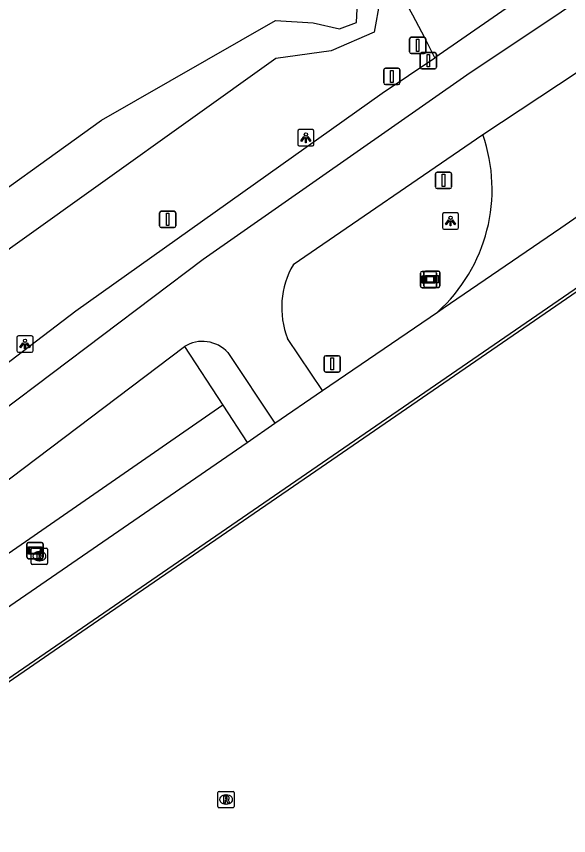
# Model space of a CAD drawing. Extents: x 155018 to 156648, y 383980 to 385733.
# Drawn here: x 155889.6 to 155923.5, y 384615 to 384665.2 of the extents above; entities that cross this region are included whole.
import ezdxf

# ---------------------------------------------------------------- set-up
doc = ezdxf.new("R2010")
doc.units = 0
for name, color, linetype in [('IMGEO_Afsluitpaal', 7, 'Continuous'), ('IMGEO_Berm_groen', 7, 'Continuous'), ('IMGEO_Brandkraan', 7, 'Continuous'), ('IMGEO_Fietspad_gesloten', 7, 'Continuous'), ('IMGEO_Groenvoorziening', 7, 'Continuous'), ('IMGEO_Lichtpunt', 7, 'Continuous'), ('IMGEO_Lijnafwatering', 7, 'Continuous'), ('IMGEO_Rijbaan_lokaal_gesloten', 7, 'Continuous'), ('IMGEO_Rijbaan_lokaal_open', 7, 'Continuous'), ('IMGEO_Rioolput', 7, 'Continuous'), ('IMGEO_Verkeersbordpaal', 7, 'Continuous'), ('IMGEO_Verkeerseiland_gesloten', 7, 'Continuous'), ('IMGEO_Verklikker', 7, 'Continuous'), ('IMGEO_Voetpad_gesloten', 7, 'Continuous'), ('IMGEO_Voetpad_open', 7, 'Continuous'), ('IMGEO_Waterloop', 7, 'Continuous')]:
    doc.layers.add(name, color=color, linetype=linetype)

msp = doc.modelspace()

# ---------------------------------------------------------------- linework, layer by layer
at = {"layer": 'IMGEO_Afsluitpaal'}
for p, q in [((155914.414, 384662.063), (155914.414, 384662.863)), ((155914.414, 384662.863), (155914.414, 384662.063)), ((155914.514, 384662.963), (155915.304, 384662.963)), ((155915.304, 384662.963), (155914.514, 384662.963)), ((155915.404, 384662.863), (155915.404, 384662.063)), ((155915.404, 384662.063), (155915.404, 384662.863)), ((155915.304, 384661.963), (155914.514, 384661.963)), ((155914.514, 384661.963), (155915.304, 384661.963))]:
    msp.add_line(p, q, dxfattribs=at)
msp.add_lwpolyline([(155914.834, 384662.838), (155914.984, 384662.838), (155914.984, 384662.088), (155914.834, 384662.088), (155914.834, 384662.838)], dxfattribs=at)
for centre, start, end in [((155914.514, 384662.863), 90, 180), ((155914.514, 384662.863), 90, 180), ((155915.304, 384662.863), 0, 90), ((155915.304, 384662.863), 360, 90), ((155914.514, 384662.063), 180, 270), ((155914.514, 384662.063), 180, 270), ((155915.304, 384662.063), 270, 0), ((155915.304, 384662.063), 270, 0)]:
    msp.add_arc(centre, 0.1, start, end, dxfattribs=at)
at = {"layer": 'IMGEO_Berm_groen'}
msp.add_lwpolyline([(155902.301, 384641.367), (155856.161, 384609.448), (155766.354, 384547.73), (155757.969, 384542.25)], dxfattribs=at)
at = {"layer": 'IMGEO_Brandkraan'}
for p, q in [((155890.563, 384631.689), (155890.563, 384632.541)), ((155890.638, 384632.615), (155891.49, 384632.615)), ((155891.051, 384632.395), (155891.076, 384632.395)), ((155891.564, 384632.541), (155891.564, 384631.689)), ((155891.074, 384631.835), (155891.049, 384631.835)), ((155891.49, 384631.615), (155890.638, 384631.615))]:
    msp.add_line(p, q, dxfattribs=at)
for points in [[(155890.563, 384631.689), (155890.563, 384632.541)], [(155890.638, 384632.615), (155891.49, 384632.615)], [(155890.911, 384632.315), (155890.911, 384631.915), (155891.124, 384631.915)], [(155891.142, 384632.315), (155890.911, 384632.315)], [(155891.09, 384632.234), (155891.036, 384632.234), (155891.036, 384632.158)], [(155891.036, 384632.158), (155891.089, 384632.158)], [(155891.564, 384632.541), (155891.564, 384631.689)], [(155891.098, 384632.082), (155891.036, 384632.082), (155891.036, 384632.001)], [(155891.036, 384632.001), (155891.098, 384632.001)], [(155891.49, 384631.615), (155890.638, 384631.615)]]:
    msp.add_lwpolyline(points, dxfattribs=at)
for centre, radius, start, end in [((155890.64, 384632.539), 0.0765, 91.552, 178.448), ((155890.64, 384632.539), 0.0765, 91.552, 178.448), ((155891.091, 384632.196), 0.0379, 267.8285, 90.9355), ((155891.146, 384632.17), 0.145, 59.4692, 91.5367), ((155891.171, 384632.217), 0.0922, 285.5137, 58.1501), ((155891.488, 384632.539), 0.0765, 1.552, 88.448), ((155891.488, 384632.539), 0.0765, 1.552, 88.448), ((155890.64, 384631.691), 0.0765, 181.552, 268.448), ((155890.64, 384631.691), 0.0765, 181.552, 268.448), ((155891.099, 384632.041), 0.0404, 269.8759, 90.5077), ((155891.13, 384632.166), 0.251, 268.6676, 293.5347), ((155891.176, 384632.025), 0.105, 301.3115, 78.989), ((155891.488, 384631.691), 0.0765, 271.552, 358.448), ((155891.488, 384631.691), 0.0765, 271.552, 358.448)]:
    msp.add_arc(centre, radius, start, end, dxfattribs=at)
for centre, major_axis, ratio, start_param, end_param in [((155891.05, 384632.115), (-0.387, 0.002), 0.722429, 4.712389, 7.853982), ((155891.075, 384632.115), (-0.39, 0.002), 0.717154, 1.570796, 4.712389)]:
    msp.add_ellipse(centre, major_axis=major_axis, ratio=ratio, start_param=start_param, end_param=end_param, dxfattribs=at)
at = {"layer": 'IMGEO_Fietspad_gesloten'}
for points in [[(155856.412, 384616.646), (155873.794, 384629.68), (155885.652, 384638.663), (155901.112, 384650.301), (155917.277, 384661.593), (155934.563, 384673.148)], [(155906.63, 384649.983), (155918.247, 384657.946)], [(155908.41, 384642.273), (155906.281, 384645.445)], [(155858.583, 384613.801), (155869.596, 384622.038), (155899.948, 384644.959)], [(155902.623, 384644.587), (155905.492, 384640.255)]]:
    msp.add_lwpolyline(points, dxfattribs=at)
for centre, radius, start, end in [((155911.082, 384647.358), 5.168, 149.4765, 201.728), ((155901.057, 384643.132), 2.137, 42.8997, 121.2661)]:
    msp.add_arc(centre, radius, start, end, dxfattribs=at)
at = {"layer": 'IMGEO_Groenvoorziening'}
msp.add_lwpolyline([(155879.509, 384721.798), (155884.794, 384711.78), (155890.56, 384700.593), (155905.323, 384672.209), (155908.457, 384670.037), (155910.636, 384668.144), (155910.694, 384668.093), (155911.398, 384666.967), (155911.925, 384666.124), (155911.593, 384664.218), (155908.955, 384663.068), (155905.558, 384662.593), (155889.727, 384651.285), (155882.472, 384646.103), (155841.903, 384615.581), (155784.941, 384576.485)], dxfattribs=at)
at = {"layer": 'IMGEO_Lichtpunt'}
for p, q in [((155907.802, 384658.243), (155906.994, 384658.243)), ((155907.802, 384658.243), (155906.994, 384658.243)), ((155906.9, 384658.148), (155906.9, 384657.341)), ((155906.9, 384658.148), (155906.9, 384657.341)), ((155907.896, 384657.341), (155907.896, 384658.148)), ((155907.896, 384657.341), (155907.896, 384658.148)), ((155906.994, 384657.247), (155907.802, 384657.247)), ((155906.994, 384657.247), (155907.802, 384657.247)), ((155915.77, 384653.046), (155915.77, 384652.239)), ((155915.77, 384653.046), (155915.77, 384652.239)), ((155916.672, 384653.141), (155915.864, 384653.141)), ((155916.672, 384653.141), (155915.864, 384653.141)), ((155916.766, 384652.239), (155916.766, 384653.046)), ((155916.766, 384652.239), (155916.766, 384653.046)), ((155915.864, 384652.145), (155916.672, 384652.145)), ((155915.864, 384652.145), (155916.672, 384652.145)), ((155889.68, 384645.512), (155889.68, 384644.705)), ((155889.68, 384645.512), (155889.68, 384644.705)), ((155890.582, 384645.607), (155889.774, 384645.607)), ((155890.582, 384645.607), (155889.774, 384645.607)), ((155890.676, 384644.705), (155890.676, 384645.512)), ((155890.676, 384644.705), (155890.676, 384645.512)), ((155889.774, 384644.611), (155890.582, 384644.611)), ((155889.774, 384644.611), (155890.582, 384644.611))]:
    msp.add_line(p, q, dxfattribs=at)
for points in [[(155907.274, 384657.812), (155907.313, 384657.784), (155907.125, 384657.522), (155907.087, 384657.549), (155907.274, 384657.812)], [(155907.376, 384657.764), (155907.423, 384657.764), (155907.423, 384657.442), (155907.376, 384657.442), (155907.376, 384657.764)], [(155907.486, 384657.784), (155907.524, 384657.811), (155907.711, 384657.549), (155907.672, 384657.521), (155907.486, 384657.784)], [(155916.144, 384652.71), (155916.183, 384652.682), (155915.995, 384652.42), (155915.957, 384652.447), (155916.144, 384652.71)], [(155916.246, 384652.662), (155916.293, 384652.662), (155916.293, 384652.34), (155916.246, 384652.34), (155916.246, 384652.662)], [(155916.356, 384652.682), (155916.394, 384652.709), (155916.581, 384652.447), (155916.542, 384652.419), (155916.356, 384652.682)], [(155890.054, 384645.176), (155890.093, 384645.148), (155889.905, 384644.886), (155889.867, 384644.913), (155890.054, 384645.176)], [(155890.156, 384645.128), (155890.203, 384645.128), (155890.203, 384644.806), (155890.156, 384644.806), (155890.156, 384645.128)], [(155890.266, 384645.148), (155890.304, 384645.175), (155890.491, 384644.913), (155890.452, 384644.885), (155890.266, 384645.148)]]:
    msp.add_lwpolyline(points, dxfattribs=at)
for centre in [(155907.399, 384657.946), (155916.269, 384652.844), (155890.179, 384645.31)]:
    msp.add_circle(centre, 0.0994, dxfattribs=at)
for centre, start, end in [((155906.994, 384658.148), 90, 180), ((155906.994, 384658.148), 90, 180), ((155907.802, 384658.148), 0, 90), ((155907.802, 384658.148), 0, 90), ((155906.994, 384657.341), 180, 270), ((155906.994, 384657.341), 180, 270), ((155907.802, 384657.341), 270, 0), ((155907.802, 384657.341), 270, 360), ((155915.864, 384653.046), 90, 180), ((155915.864, 384653.046), 90, 180), ((155916.672, 384653.046), 0, 90), ((155916.672, 384653.046), 0, 90), ((155915.864, 384652.239), 180, 270), ((155915.864, 384652.239), 180, 270), ((155916.672, 384652.239), 270, 0), ((155916.672, 384652.239), 270, 360), ((155889.774, 384645.512), 90, 180), ((155889.774, 384645.512), 90, 180), ((155890.582, 384645.512), 0, 90), ((155890.582, 384645.512), 0, 90), ((155889.774, 384644.705), 180, 270), ((155889.774, 384644.705), 180, 270), ((155890.582, 384644.705), 270, 0), ((155890.582, 384644.705), 270, 360)]:
    msp.add_arc(centre, 0.0946, start, end, dxfattribs=at)
at = {"layer": 'IMGEO_Lijnafwatering'}
for points in [[(155924.691, 384648.784), (155908.327, 384637.547)], [(155908.327, 384637.547), (155891.963, 384626.311)], [(155891.963, 384626.311), (155875.599, 384615.074)]]:
    msp.add_lwpolyline(points, dxfattribs=at)
at = {"layer": 'IMGEO_Rijbaan_lokaal_gesloten'}
for points in [[(155915.465, 384647.058), (155915.826, 384647.303), (155923.022, 384652.232), (155928.339, 384655.895), (155931.628, 384658.064)], [(155766.943, 384540.708), (155933.66, 384655.185)], [(155908.41, 384642.273), (155915.465, 384647.058)], [(155905.492, 384640.255), (155908.41, 384642.273)], [(155903.797, 384639.084), (155905.492, 384640.255)], [(155764.935, 384543.617), (155903.797, 384639.084)]]:
    msp.add_lwpolyline(points, dxfattribs=at)
at = {"layer": 'IMGEO_Rijbaan_lokaal_open'}
msp.add_lwpolyline([(155918.247, 384657.946), (155924.026, 384661.755)], dxfattribs=at)
msp.add_arc((155908.676, 384654.592), 10.142, 312.0233, 19.3107, dxfattribs=at)
at = {"layer": 'IMGEO_Rioolput'}
for p, q in [((155902.008, 384616.786), (155902.008, 384617.638)), ((155902.083, 384617.712), (155902.935, 384617.712)), ((155903.009, 384617.638), (155903.009, 384616.786)), ((155902.496, 384617.492), (155902.521, 384617.492)), ((155902.935, 384616.712), (155902.083, 384616.712)), ((155902.519, 384616.932), (155902.494, 384616.932))]:
    msp.add_line(p, q, dxfattribs=at)
for points in [[(155902.008, 384616.786), (155902.008, 384617.638)], [(155902.083, 384617.712), (155902.935, 384617.712)], [(155903.009, 384617.638), (155903.009, 384616.786)], [(155902.597, 384617.41), (155902.345, 384617.412), (155902.345, 384617.012)], [(155902.345, 384617.012), (155902.469, 384617.012), (155902.469, 384617.174), (155902.48, 384617.174)], [(155902.523, 384617.331), (155902.469, 384617.331), (155902.469, 384617.25)], [(155902.469, 384617.25), (155902.521, 384617.25)], [(155902.527, 384617.145), (155902.598, 384617.012), (155902.738, 384617.012), (155902.673, 384617.138)], [(155902.935, 384616.712), (155902.083, 384616.712)]]:
    msp.add_lwpolyline(points, dxfattribs=at)
for centre, radius, start, end in [((155902.085, 384617.636), 0.0765, 91.552, 178.448), ((155902.085, 384617.636), 0.0765, 91.552, 178.448), ((155902.933, 384617.636), 0.0765, 1.552, 88.448), ((155902.933, 384617.636), 0.0765, 1.552, 88.448), ((155902.479, 384617.121), 0.0533, 26.0293, 88.6989), ((155902.505, 384617.439), 0.19, 274.7715, 282.9687), ((155902.529, 384617.235), 0.0964, 77.0061, 93.1865), ((155902.543, 384617.292), 0.0378, 276.6634, 79.6772), ((155902.596, 384617.3), 0.109, 350.3612, 89.416), ((155902.594, 384617.3), 0.112, 277.5842, 350.9817), ((155902.578, 384617.085), 0.108, 29.5134, 73.7905), ((155902.085, 384616.788), 0.0765, 181.552, 268.448), ((155902.085, 384616.788), 0.0765, 181.552, 268.448), ((155902.933, 384616.788), 0.0765, 271.552, 358.448), ((155902.933, 384616.788), 0.0765, 271.552, 358.448)]:
    msp.add_arc(centre, radius, start, end, dxfattribs=at)
for centre, major_axis, ratio, start_param, end_param in [((155902.495, 384617.212), (-0.387, 0.002), 0.722429, 4.712389, 7.853982), ((155902.52, 384617.212), (-0.39, 0.002), 0.717154, 1.570796, 4.712389)]:
    msp.add_ellipse(centre, major_axis=major_axis, ratio=ratio, start_param=start_param, end_param=end_param, dxfattribs=at)
at = {"layer": 'IMGEO_Verkeersbordpaal'}
for p, q in [((155913.756, 384663.001), (155913.756, 384663.801)), ((155913.756, 384663.801), (155913.756, 384663.001)), ((155913.856, 384663.901), (155914.646, 384663.901)), ((155914.646, 384663.901), (155913.856, 384663.901)), ((155914.746, 384663.801), (155914.746, 384663.001)), ((155914.746, 384663.001), (155914.746, 384663.801)), ((155914.646, 384662.901), (155913.856, 384662.901)), ((155913.856, 384662.901), (155914.646, 384662.901)), ((155912.172, 384661.098), (155912.172, 384661.898)), ((155912.172, 384661.898), (155912.172, 384661.098)), ((155912.272, 384661.998), (155913.062, 384661.998)), ((155913.062, 384661.998), (155912.272, 384661.998)), ((155913.162, 384661.898), (155913.162, 384661.098)), ((155913.162, 384661.098), (155913.162, 384661.898)), ((155913.062, 384660.998), (155912.272, 384660.998)), ((155912.272, 384660.998), (155913.062, 384660.998)), ((155915.339, 384654.732), (155915.339, 384655.532)), ((155915.339, 384655.532), (155915.339, 384654.732)), ((155915.439, 384655.632), (155916.229, 384655.632)), ((155916.229, 384655.632), (155915.439, 384655.632)), ((155916.329, 384655.532), (155916.329, 384654.732)), ((155916.329, 384654.732), (155916.329, 384655.532)), ((155916.229, 384654.632), (155915.439, 384654.632)), ((155915.439, 384654.632), (155916.229, 384654.632)), ((155898.529, 384653.244), (155899.319, 384653.244)), ((155899.319, 384653.244), (155898.529, 384653.244)), ((155898.429, 384652.344), (155898.429, 384653.144)), ((155898.429, 384653.144), (155898.429, 384652.344)), ((155899.419, 384653.144), (155899.419, 384652.344)), ((155899.419, 384652.344), (155899.419, 384653.144)), ((155899.319, 384652.244), (155898.529, 384652.244)), ((155898.529, 384652.244), (155899.319, 384652.244)), ((155908.513, 384643.496), (155908.513, 384644.296)), ((155908.513, 384644.296), (155908.513, 384643.496)), ((155908.613, 384644.396), (155909.403, 384644.396)), ((155909.403, 384644.396), (155908.613, 384644.396)), ((155909.503, 384644.296), (155909.503, 384643.496)), ((155909.503, 384643.496), (155909.503, 384644.296)), ((155909.403, 384643.396), (155908.613, 384643.396)), ((155908.613, 384643.396), (155909.403, 384643.396))]:
    msp.add_line(p, q, dxfattribs=at)
for points in [[(155914.176, 384663.776), (155914.326, 384663.776), (155914.326, 384663.026), (155914.176, 384663.026), (155914.176, 384663.776)], [(155912.592, 384661.873), (155912.742, 384661.873), (155912.742, 384661.123), (155912.592, 384661.123), (155912.592, 384661.873)], [(155915.759, 384655.507), (155915.909, 384655.507), (155915.909, 384654.757), (155915.759, 384654.757), (155915.759, 384655.507)], [(155898.849, 384653.119), (155898.999, 384653.119), (155898.999, 384652.369), (155898.849, 384652.369), (155898.849, 384653.119)], [(155908.933, 384644.271), (155909.083, 384644.271), (155909.083, 384643.521), (155908.933, 384643.521), (155908.933, 384644.271)]]:
    msp.add_lwpolyline(points, dxfattribs=at)
for centre, start, end in [((155913.856, 384663.801), 90, 180), ((155913.856, 384663.801), 90, 180), ((155914.646, 384663.801), 0, 90), ((155914.646, 384663.801), 360, 90), ((155913.856, 384663.001), 180, 270), ((155913.856, 384663.001), 180, 270), ((155914.646, 384663.001), 270, 0), ((155914.646, 384663.001), 270, 0), ((155912.272, 384661.898), 90, 180), ((155912.272, 384661.898), 90, 180), ((155913.062, 384661.898), 0, 90), ((155913.062, 384661.898), 360, 90), ((155912.272, 384661.098), 180, 270), ((155912.272, 384661.098), 180, 270), ((155913.062, 384661.098), 270, 0), ((155913.062, 384661.098), 270, 0), ((155915.439, 384655.532), 90, 180), ((155915.439, 384655.532), 90, 180), ((155916.229, 384655.532), 0, 90), ((155916.229, 384655.532), 360, 90), ((155915.439, 384654.732), 180, 270), ((155915.439, 384654.732), 180, 270), ((155916.229, 384654.732), 270, 0), ((155916.229, 384654.732), 270, 0), ((155898.529, 384653.144), 90, 180), ((155898.529, 384653.144), 90, 180), ((155899.319, 384653.144), 0, 90), ((155899.319, 384653.144), 360, 90), ((155898.529, 384652.344), 180, 270), ((155898.529, 384652.344), 180, 270), ((155899.319, 384652.344), 270, 0), ((155899.319, 384652.344), 270, 0), ((155908.613, 384644.296), 90, 180), ((155908.613, 384644.296), 90, 180), ((155909.403, 384644.296), 0, 90), ((155909.403, 384644.296), 360, 90), ((155908.613, 384643.496), 180, 270), ((155908.613, 384643.496), 180, 270), ((155909.403, 384643.496), 270, 0), ((155909.403, 384643.496), 270, 0)]:
    msp.add_arc(centre, 0.1, start, end, dxfattribs=at)
at = {"layer": 'IMGEO_Verkeerseiland_gesloten'}
for points in [[(155899.948, 384644.959), (155902.301, 384641.367)], [(155902.301, 384641.367), (155903.797, 384639.084)]]:
    msp.add_lwpolyline(points, dxfattribs=at)
at = {"layer": 'IMGEO_Verklikker'}
for p, q in [((155914.426, 384648.66), (155914.426, 384649.46)), ((155914.426, 384649.46), (155914.426, 384648.66)), ((155914.526, 384649.56), (155915.316, 384649.56)), ((155915.316, 384649.56), (155914.526, 384649.56)), ((155914.632, 384648.682), (155914.632, 384649.482)), ((155914.632, 384649.482), (155914.632, 384648.682)), ((155914.732, 384649.582), (155915.522, 384649.582)), ((155915.522, 384649.582), (155914.732, 384649.582)), ((155915.416, 384649.46), (155915.416, 384648.66)), ((155915.416, 384648.66), (155915.416, 384649.46)), ((155915.622, 384649.482), (155915.622, 384648.682)), ((155915.622, 384648.682), (155915.622, 384649.482)), ((155915.316, 384648.56), (155914.526, 384648.56)), ((155914.526, 384648.56), (155915.316, 384648.56)), ((155915.522, 384648.582), (155914.732, 384648.582)), ((155914.732, 384648.582), (155915.522, 384648.582)), ((155890.296, 384632.064), (155890.296, 384632.864)), ((155890.296, 384632.864), (155890.296, 384632.064)), ((155890.396, 384632.964), (155891.186, 384632.964)), ((155891.186, 384632.964), (155890.396, 384632.964)), ((155891.286, 384632.864), (155891.286, 384632.064)), ((155891.286, 384632.064), (155891.286, 384632.864)), ((155891.186, 384631.964), (155890.396, 384631.964)), ((155890.396, 384631.964), (155891.186, 384631.964))]:
    msp.add_line(p, q, dxfattribs=at)
for points in [[(155914.527, 384649.292), (155915.315, 384649.292), (155915.315, 384648.828), (155914.527, 384648.828), (155914.527, 384649.292)], [(155914.592, 384649.227), (155914.592, 384648.893), (155915.25, 384648.893), (155915.25, 384649.227), (155914.592, 384649.227)], [(155914.733, 384649.314), (155915.521, 384649.314), (155915.521, 384648.85), (155914.733, 384648.85), (155914.733, 384649.314)], [(155914.798, 384649.249), (155914.798, 384648.915), (155915.456, 384648.915), (155915.456, 384649.249), (155914.798, 384649.249)], [(155890.397, 384632.696), (155891.185, 384632.696), (155891.185, 384632.232), (155890.397, 384632.232), (155890.397, 384632.696)], [(155890.462, 384632.631), (155890.462, 384632.297), (155891.12, 384632.297), (155891.12, 384632.631), (155890.462, 384632.631)]]:
    msp.add_lwpolyline(points, dxfattribs=at)
for centre, start, end in [((155914.526, 384649.46), 90, 180), ((155914.526, 384649.46), 90, 180), ((155914.732, 384649.482), 90, 180), ((155914.732, 384649.482), 90, 180), ((155915.316, 384649.46), 0, 90), ((155915.316, 384649.46), 360, 90), ((155915.522, 384649.482), 0, 90), ((155915.522, 384649.482), 360, 90), ((155914.526, 384648.66), 180, 270), ((155914.526, 384648.66), 180, 270), ((155914.732, 384648.682), 180, 270), ((155914.732, 384648.682), 180, 270), ((155915.316, 384648.66), 270, 0), ((155915.316, 384648.66), 270, 0), ((155915.522, 384648.682), 270, 0), ((155915.522, 384648.682), 270, 0), ((155890.396, 384632.864), 90, 180), ((155890.396, 384632.864), 90, 180), ((155891.186, 384632.864), 0, 90), ((155891.186, 384632.864), 360, 90), ((155890.396, 384632.064), 180, 270), ((155890.396, 384632.064), 180, 270), ((155891.186, 384632.064), 270, 0), ((155891.186, 384632.064), 270, 0)]:
    msp.add_arc(centre, 0.1, start, end, dxfattribs=at)
at = {"layer": 'IMGEO_Voetpad_gesloten'}
for points in [[(155922.992, 384667.963), (155915.314, 384662.635)], [(155855.291, 384618.389), (155866.31, 384626.604), (155893.296, 384647.14), (155912.071, 384660.479), (155915.314, 384662.635)]]:
    msp.add_lwpolyline(points, dxfattribs=at)
at = {"layer": 'IMGEO_Voetpad_open'}
msp.add_lwpolyline([(155915.314, 384662.635), (155914.701, 384663.872), (155913.947, 384665.253), (155912.591, 384667.739), (155911.855, 384669.013), (155879.41, 384725.157), (155878.119, 384727.39), (155877.757, 384728.041), (155877.628, 384728.334), (155877.474, 384728.616), (155877.298, 384728.883), (155877.101, 384729.136), (155876.883, 384729.371), (155876.647, 384729.587), (155876.393, 384729.783), (155876.124, 384729.957), (155875.842, 384730.109), (155875.618, 384730.752)], dxfattribs=at)
at = {"layer": 'IMGEO_Waterloop'}
msp.add_lwpolyline([(155885.585, 384652.161), (155894.869, 384658.813), (155905.527, 384664.925), (155907.848, 384664.778), (155909.458, 384664.416), (155910.504, 384664.798), (155910.545, 384665.635), (155910.448, 384665.731), (155911.361, 384666.402), (155911.112, 384666.768), (155910.83, 384667.183), (155909.894, 384666.484), (155908.797, 384667.949), (155906.538, 384668.236), (155902.102, 384670.293), (155898.089, 384677.099), (155890.659, 384688.736), (155886.825, 384694.718)], dxfattribs=at)

doc.saveas('drawing.dxf')
